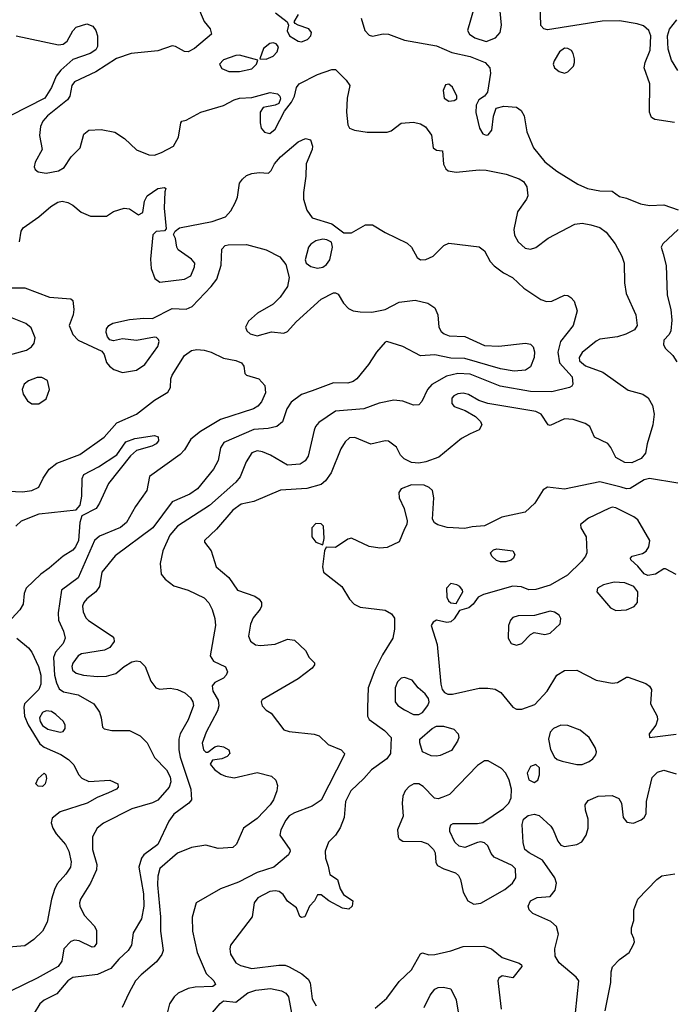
# Model space of a CAD drawing. Extents: x 1173029 to 1307123, y 522559 to 678521.
# Tile 317 of 623: x 1279616 to 1283305, y 546763 to 552306. Entities that reach past the tile are written whole.
import ezdxf

# ---------------------------------------------------------------- set-up
doc = ezdxf.new("R2010")
doc.units = 0

msp = doc.modelspace()

# ---------------------------------------------------------------- linework, layer by layer
at = {"layer": '0CON10XD'}
for points in [[(1282245, 552184.2), (1282296.8, 552203.2), (1282323.3, 552235), (1282330.8, 552275), (1282323.3, 552355), (1282298.8, 552398.8), (1282245, 552432), (1282215, 552437.5), (1282203, 552427), (1282177.5, 552375), (1282140, 552245), (1282150.8, 552225), (1282180, 552205), (1282245, 552184.2)], [(1283306.6, 551726.6), (1283194.5, 551744.5), (1283175.7, 551755.7), (1283164.2, 551785), (1283167.5, 551945), (1283134.4, 552035), (1283140.4, 552065), (1283168.6, 552135), (1283172, 552215), (1283161.3, 552245), (1283130.8, 552270.8), (1283095, 552282.7), (1282995, 552298.9), (1282897.3, 552297.3), (1282589.7, 552249.7), (1282570, 552255), (1282552.9, 552272.9), (1282548.9, 552398.9)], [(1280617.8, 552385), (1280655, 552295.8), (1280690, 552255), (1280696.9, 552225), (1280601.1, 552145), (1280565, 552126.2), (1280545, 552127.7), (1280495, 552155.4), (1280475, 552158.8), (1280395, 552131.5), (1280245, 552115.8), (1280161.4, 552088.6), (1280045, 552013.2), (1279925, 551956.9), (1279910, 551935), (1279898.5, 551875), (1279885.6, 551855), (1279772.7, 551765), (1279746.1, 551735), (1279734.2, 551705), (1279728.6, 551655), (1279742.3, 551575), (1279703.8, 551505), (1279698.3, 551478.3), (1279703.3, 551463.3), (1279719.7, 551449.7), (1279765, 551442.7), (1279835, 551454.6), (1279866.1, 551473.9), (1279905.9, 551534.1), (1279956.7, 551585), (1279977.6, 551662.4), (1280005, 551684.4), (1280075, 551688.8), (1280153, 551673), (1280206.8, 551636.8), (1280275, 551572.9), (1280344, 551546), (1280375, 551544.4), (1280415, 551557.8), (1280482, 551595), (1280510.8, 551645), (1280523.6, 551726.4), (1280530, 551735), (1280555, 551741.2), (1280636.2, 551785), (1280765, 551822.9), (1280825, 551855.6), (1280854.2, 551864.2), (1280925, 551867.5), (1281026.6, 551896.6), (1281068.8, 551888.8), (1281081.4, 551875), (1281085, 551860), (1281076.2, 551835), (1281055.5, 551824.5), (1280988.7, 551811.3), (1280971.4, 551785), (1280970.6, 551725), (1280977.5, 551695), (1280995, 551672.5), (1281025, 551665.6), (1281055, 551689.4), (1281109.1, 551790.9), (1281147.8, 551842.2), (1281164.2, 551875), (1281176, 551925), (1281190, 551945), (1281295, 551998.6), (1281375, 552025.6), (1281395, 552025.7), (1281455.6, 551965), (1281475.8, 551935), (1281461.8, 551865), (1281457.8, 551785), (1281464.6, 551714.6), (1281475, 551696), (1281503.6, 551683.6), (1281575, 551673.1), (1281687.2, 551672.8), (1281708.6, 551681.4), (1281765, 551723.1), (1281835, 551728.9), (1281875, 551720), (1281902.2, 551702.2), (1281937, 551657), (1281946.7, 551585), (1281965, 551572), (1281998.3, 551568.3), (1282005, 551492.5), (1282016.9, 551466.9), (1282030, 551455), (1282075, 551447.1), (1282205, 551460.9), (1282245, 551459.6), (1282356.6, 551436.6), (1282430.2, 551410.2), (1282454.2, 551395), (1282472.9, 551365), (1282480, 551315), (1282472.2, 551295), (1282420.4, 551225), (1282400.4, 551125), (1282405, 551093.8), (1282424.7, 551054.7), (1282465, 551020), (1282495, 551014.4), (1282525, 551024.4), (1282593.8, 551076.2), (1282745, 551154.4), (1282785, 551160), (1282835, 551151.5), (1282885, 551135.5), (1282919.9, 551109.9), (1282970.5, 551045), (1283009.6, 550975), (1283022.9, 550935), (1283024.6, 550825), (1283033.5, 550765), (1283088.6, 550645), (1283095.8, 550585), (1283080.3, 550559.7), (1283031.2, 550535), (1282985, 550520.4), (1282885, 550506.7), (1282865, 550496.7), (1282785, 550433.1), (1282768.8, 550405), (1282770.4, 550385), (1282805, 550357.2), (1282901.6, 550321.6), (1283045, 550220.4), (1283127.6, 550197.6), (1283157.4, 550177.4), (1283181.8, 550135), (1283191.2, 550085), (1283184.4, 550024.4), (1283151.1, 549918.9), (1283143.1, 549865), (1283118.6, 549835), (1283065, 549812.3), (1283025, 549813.8), (1282975, 549841.4), (1282947.9, 549897.9), (1282929.6, 549919.6), (1282855.8, 549955.8), (1282829.2, 550015), (1282802.4, 550032.4), (1282735, 550054.4), (1282685, 550060), (1282605, 550020.8), (1282594.2, 550025), (1282554.6, 550084.6), (1282525, 550100.4), (1282254.6, 550144.6), (1282202.5, 550162.5), (1282145, 550196.9), (1282115, 550202.9), (1282085, 550199.2), (1282061.7, 550188.3), (1282052, 550175), (1282052, 550145), (1282065, 550128.8), (1282125.9, 550105.9), (1282185, 550072.5), (1282212.5, 550045), (1282220, 550025), (1282205, 549997.5), (1282153.9, 549973.9), (1282105, 549947.8), (1281977.2, 549842.8), (1281905, 549816.1), (1281865, 549809.7), (1281823.6, 549813.6), (1281783.1, 549833.1), (1281762.5, 549855), (1281739.1, 549899.1), (1281695, 549933.8), (1281675, 549936), (1281595, 549916.9), (1281505, 549953.3), (1281475, 549952.2), (1281449.5, 549930.5), (1281425, 549890), (1281370.9, 549755), (1281339.4, 549710.6), (1281315, 549689.5), (1281235, 549666), (1281085, 549657.5), (1280935.5, 549594.5), (1280865, 549579.1), (1280817.5, 549545), (1280725, 549438.6), (1280657.5, 549375), (1280658, 549365), (1280694.4, 549315), (1280722.9, 549225), (1280795.4, 549165.4), (1280844.2, 549095), (1280940.8, 549060.8), (1280964.7, 549044.7), (1280978.2, 549025), (1280979.1, 549005), (1280972.1, 548987.9), (1280932.2, 548937.8), (1280916.6, 548903.4), (1280906.2, 548835), (1280916.7, 548806.7), (1280945, 548787.1), (1280973.1, 548783.1), (1281055, 548790.8), (1281125, 548818), (1281165, 548813.3), (1281226.7, 548755), (1281247.5, 548715), (1281277.5, 548685), (1281277.5, 548675), (1281263.3, 548655), (1281185.8, 548595), (1280982.9, 548477.1), (1280976.9, 548465), (1280982.6, 548442.6), (1281005, 548419.4), (1281032.7, 548402.7), (1281105, 548308.5), (1281135, 548298.2), (1281275, 548284.4), (1281303.3, 548275), (1281355, 548225.7), (1281427.1, 548195), (1281445.5, 548175.5), (1281444.3, 548165), (1281315, 547913.1), (1281265, 547878.1), (1281165, 547841.5), (1281135, 547823.1), (1281115, 547799.2), (1281088.1, 547745), (1281082.9, 547715), (1281137.5, 547635), (1281140, 547625), (1281130, 547605), (1281048.6, 547535), (1280955, 547504.1), (1280848.8, 547451.2), (1280747.2, 547412.8), (1280610, 547335), (1280587.3, 547252.7), (1280590, 547175), (1280616.8, 547055), (1280667.2, 546937.2), (1280710, 546895), (1280720, 546875), (1280705, 546862.5), (1280605, 546859.4), (1280565, 546851.1), (1280510, 546825), (1280487.5, 546805), (1280459.4, 546765), (1280444.4, 546705)], [(1281057.8, 552345), (1281123.3, 552295), (1281130, 552275), (1281123.9, 552243.9), (1281136.7, 552215), (1281185, 552186), (1281205, 552182.5), (1281238.8, 552195), (1281257.5, 552215), (1281260, 552235), (1281245.6, 552255.6), (1281185.8, 552275.8), (1281167.5, 552285), (1281162.5, 552295), (1281187.5, 552335)], [(1281540, 552315), (1281560.5, 552245), (1281585, 552219.1), (1281605, 552213.9), (1281665, 552227.5), (1281695, 552225.6), (1281785, 552191.8), (1281965, 552159.2), (1282050.9, 552120.9), (1282155, 552099.7), (1282238.1, 552065), (1282265.3, 552035.3), (1282268.5, 552005), (1282252.2, 551897.8), (1282235, 551876), (1282204, 551855), (1282188.6, 551825), (1282186.7, 551783.3), (1282206.8, 551695), (1282225, 551663.6), (1282244.4, 551655.6), (1282255, 551658.5), (1282276.5, 551685), (1282285, 551762.5), (1282301.3, 551808.7), (1282345, 551820), (1282415, 551812.9), (1282442, 551795), (1282458.6, 551765), (1282474.4, 551675), (1282510.5, 551585), (1282575, 551505.5), (1282643, 551453), (1282760.9, 551380.9), (1282815, 551356.5), (1282885, 551341.9), (1282955, 551340), (1282995, 551311.2), (1283035, 551302), (1283115, 551269.6), (1283165, 551260.8), (1283245, 551263.3), (1283325.8, 551235)], [(1283325, 552020), (1283288.1, 552078.1), (1283270.2, 552140.2), (1283265.5, 552215.5), (1283277.3, 552252.7), (1283318.1, 552305)], [(1279596.2, 552216.2), (1279835, 552163.9), (1279860.7, 552169.3), (1279884.1, 552185.9), (1279915, 552244.3), (1279935, 552264.3), (1279995, 552282.9), (1280028.9, 552268.9), (1280045.3, 552245.3), (1280054.5, 552215), (1280054.5, 552155), (1280045, 552135.7), (1280014, 552115), (1279915, 552081.9), (1279847.6, 552022.4), (1279821.7, 551988.3), (1279795.7, 551924.3), (1279758.7, 551865), (1279562.5, 551765)], [(1281005, 552084.2), (1281045, 552100), (1281067.8, 552125), (1281074.3, 552154.3), (1281060.9, 552170.9), (1281045, 552175.7), (1281025, 552172.2), (1280989.4, 552145), (1280970, 552085), (1281005, 552084.2)], [(1282685, 552005.6), (1282705, 552012.9), (1282735.7, 552045), (1282742.9, 552065), (1282741.9, 552085), (1282735.6, 552115), (1282725, 552132.9), (1282705, 552144.5), (1282685, 552145.4), (1282657.5, 552125), (1282626.9, 552075), (1282621.4, 552055), (1282629.2, 552035), (1282655, 552014.4), (1282685, 552005.6)], [(1280855, 552014.6), (1280925, 552030), (1280950, 552055), (1280958.3, 552078.3), (1280855, 552105.6), (1280835, 552104.4), (1280765, 552079.4), (1280742.9, 552055), (1280755, 552030.8), (1280795.5, 552015.5), (1280855, 552014.6)], [(1282035, 551848.2), (1282065, 551851.5), (1282078.7, 551861.3), (1282080, 551875), (1282055, 551926.7), (1282035, 551943.8), (1282015, 551938.8), (1282002.7, 551907.3), (1282007.1, 551865), (1282035, 551848.2)], [(1279616, 551055), (1279623.8, 551115), (1279636.2, 551135), (1279723.9, 551196.1), (1279792, 551255), (1279831.1, 551278.9), (1279855, 551284.3), (1279886.8, 551276.8), (1279915, 551261.2), (1279961.7, 551221.7), (1280015, 551200), (1280105, 551200), (1280144.4, 551225.6), (1280205, 551245.7), (1280235, 551241.2), (1280285, 551206.7), (1280309.5, 551220.5), (1280318.8, 551285), (1280334, 551315), (1280395, 551355.8), (1280431.7, 551361.7), (1280440, 551355), (1280433.8, 551336.2), (1280430.5, 551245), (1280441.7, 551128.3), (1280431.7, 551118.3), (1280385, 551113.3), (1280366.7, 551095), (1280352.9, 550957.1), (1280356.1, 550905), (1280378.3, 550848.3), (1280405, 550827.8), (1280545, 550844.5), (1280581.4, 550865), (1280601.4, 550915), (1280602.9, 550935), (1280585, 550958.1), (1280509.7, 551009.7), (1280501.2, 551025), (1280493.8, 551073.8), (1280483, 551097), (1280492.5, 551115), (1280517.5, 551135), (1280700.3, 551169.7), (1280775, 551196.9), (1280805, 551229.4), (1280830.4, 551275), (1280843, 551307), (1280854.5, 551385), (1280870.8, 551409.2), (1280895, 551429.1), (1280925, 551440.4), (1280966.3, 551446.3), (1281018, 551442), (1281032.7, 551457.3), (1281051.1, 551495), (1281085.5, 551535), (1281185, 551619.4), (1281227.3, 551637.3), (1281255, 551630), (1281266.9, 551595), (1281264.4, 551575), (1281230.9, 551495), (1281229.1, 551425), (1281216, 551334), (1281215.4, 551295), (1281233.8, 551233.8), (1281265, 551190), (1281375, 551156.2), (1281443, 551107), (1281485, 551105.7), (1281565, 551150.5), (1281605, 551151.8), (1281675, 551107.8), (1281798.9, 551048.9), (1281824.2, 551025), (1281855, 550967.5), (1281875, 550953.8), (1281905, 550956.2), (1281945, 550975.8), (1282005.9, 551034.1), (1282035, 551047.9), (1282205, 551027.5), (1282235, 551004), (1282267.1, 550945), (1282289.8, 550919.8), (1282341.9, 550881.9), (1282393.8, 550855), (1282456.7, 550795), (1282551.7, 550731.7), (1282585, 550720), (1282615, 550721.8), (1282686.1, 550756.1), (1282705, 550753.8), (1282722.3, 550742.3), (1282741.2, 550721.2), (1282757.9, 550667.9), (1282735.4, 550585), (1282662.9, 550495), (1282647.9, 550435), (1282657.1, 550375), (1282729.2, 550295), (1282732.5, 550255), (1282727.1, 550242.9), (1282713.3, 550235), (1282615, 550211.2), (1282495, 550212.9), (1282323.1, 550243.1), (1282155, 550310.4), (1282085, 550314), (1282021.1, 550298.9), (1281938.3, 550251.7), (1281913.4, 550225), (1281882.6, 550157.4), (1281865, 550137.1), (1281835, 550135.6), (1281775, 550158.8), (1281725, 550163.8), (1281642.3, 550147.7), (1281554.5, 550114.5), (1281395, 550102.9), (1281301.8, 550038.2), (1281283.6, 550016.4), (1281275.7, 549995.7), (1281241.7, 549848.3), (1281225, 549822.9), (1281195.9, 549804.1), (1281125, 549797.9), (1281029.2, 549855), (1280985, 549873.8), (1280955, 549879.6), (1280925, 549867.5), (1280892.8, 549817.2), (1280857.7, 549732.3), (1280835, 549703.2), (1280685, 549571.3), (1280505.5, 549455), (1280462.2, 549405), (1280422.1, 549315), (1280408.1, 549245), (1280414.2, 549185), (1280435, 549157.1), (1280485, 549118.9), (1280565, 549094.4), (1280655, 549050.9), (1280682.8, 549022.8), (1280701.6, 548985), (1280715.7, 548935.7), (1280719.2, 548895), (1280689.4, 548725), (1280708, 548695), (1280775, 548662.9), (1280787.8, 548635), (1280780, 548615), (1280765, 548598.9), (1280715, 548574), (1280700, 548555), (1280704.4, 548525), (1280734.4, 548475), (1280737.4, 548442.6), (1280730, 548415), (1280667.5, 548295), (1280643.9, 548233.9), (1280652.5, 548195), (1280665, 548182.5), (1280677, 548183), (1280715, 548213.3), (1280735, 548218), (1280765, 548212.5), (1280793.8, 548195), (1280801.2, 548175), (1280785, 548158), (1280755, 548144), (1280703, 548137), (1280690, 548115), (1280713.8, 548085), (1280748.9, 548058.9), (1280776.4, 548046.4), (1280825, 548038.2), (1280955, 548067.5), (1281035, 548046.9), (1281059.4, 548025), (1281068.9, 547995), (1281064.5, 547965), (1281045.4, 547915), (1281027.1, 547885), (1280955, 547808.9), (1280878, 547755), (1280838, 547665), (1280817.5, 547645), (1280735, 547640), (1280665, 547658.6), (1280585, 547646.5), (1280505, 547612.9), (1280405, 547527.1), (1280394.7, 547485), (1280392.6, 547435), (1280408.9, 547255), (1280410, 547175), (1280424.4, 547065), (1280417.4, 547042.6), (1280387.8, 547002.2), (1280301.3, 546928.7), (1280268.1, 546895), (1280231.4, 546825), (1280194.4, 546745)], [(1283327.1, 551125), (1283239.4, 551045), (1283230, 551025), (1283242, 550988), (1283258.1, 550921.9), (1283263.6, 550755), (1283285.3, 550675.3), (1283290.5, 550615), (1283284.4, 550555), (1283275, 550534), (1283245, 550501.2), (1283243.5, 550475), (1283255.8, 550455), (1283297.1, 550415), (1283319.1, 550379.1)], [(1281295, 550907.7), (1281325, 550913.2), (1281345, 550927.5), (1281363.5, 550955), (1281378, 551025), (1281373, 551053), (1281347.5, 551067.5), (1281325, 551070.8), (1281285, 551062), (1281257, 551043), (1281244.2, 551025), (1281225.6, 550955), (1281230.6, 550935), (1281256, 550916), (1281295, 550907.7)], [(1279563.5, 550796.5), (1279645, 550797.5), (1279785, 550743.5), (1279903.9, 550733.9), (1279916.2, 550725), (1279921.4, 550675), (1279916.9, 550645), (1279894.5, 550585), (1279915, 550534), (1279945, 550502.2), (1280079.4, 550439.4), (1280092.1, 550422.1), (1280105, 550376.2), (1280121.4, 550355), (1280147, 550337), (1280195, 550319.6), (1280275, 550332.9), (1280322.2, 550365), (1280395, 550466.7), (1280402, 550495), (1280398.8, 550505), (1280387, 550517), (1280375, 550518.8), (1280275, 550499.4), (1280195, 550509.2), (1280145, 550498.8), (1280123.9, 550503.9), (1280110.8, 550520.8), (1280104, 550545), (1280105.8, 550565), (1280119.2, 550585), (1280141.9, 550598.1), (1280235, 550618.2), (1280315, 550626.2), (1280365, 550624.3), (1280475, 550680.4), (1280555, 550676.9), (1280587.6, 550692.4), (1280695, 550803.9), (1280726.5, 550845), (1280751.6, 550925), (1280754.4, 551015), (1280773.8, 551035), (1280791.1, 551038.9), (1280895, 551041.2), (1281005, 551010), (1281081.5, 550971.5), (1281115, 550928.6), (1281135.3, 550855), (1281125.8, 550804.2), (1281083.5, 550745), (1281045, 550705.5), (1280956.9, 550653.1)], [(1280956.9, 550653.1), (1280905, 550608.9), (1280888.5, 550575), (1280895.6, 550555), (1280915, 550536.9), (1280955, 550527.1), (1281035, 550548.2), (1281105, 550542.2), (1281125, 550550), (1281174.7, 550605.3), (1281315, 550732.9), (1281385, 550768.1), (1281395, 550769.4), (1281410.6, 550760.6), (1281441.1, 550711.1), (1281469.5, 550679.5), (1281495, 550667.8), (1281535, 550661.1), (1281599.7, 550660.3), (1281675, 550674.2), (1281755, 550716.5), (1281845, 550727.3), (1281915, 550710.5), (1281954.6, 550684.6), (1281972.9, 550645), (1281978.1, 550575), (1281991.2, 550551.2), (1282007.2, 550537.2), (1282036.2, 550526.2), (1282125, 550523.1), (1282235, 550472.2), (1282315, 550468.5), (1282465.5, 550485.5), (1282495, 550478.6), (1282509.2, 550465), (1282516.4, 550436.4), (1282514.5, 550405), (1282495, 550352), (1282466.5, 550333.5), (1282402.4, 550327.6), (1282325, 550339.7), (1282125, 550398.5), (1282045, 550400.9), (1281955, 550420), (1281875, 550414.5), (1281775, 550465.6), (1281685, 550493.8), (1281675, 550490), (1281625.8, 550434.2), (1281581.8, 550365), (1281515, 550284.4), (1281495, 550268.9), (1281465, 550260.5), (1281385, 550261.1), (1281263.8, 550216.2), (1281205, 550195.6), (1281146.2, 550153.8), (1281120.5, 550115), (1281097.4, 550042.6), (1281066, 550015), (1281015.9, 550004.1), (1280935, 549998.8), (1280767.1, 549925), (1280748.6, 549895), (1280734.4, 549825), (1280707.8, 549775), (1280617.8, 549665), (1280575, 549635.4), (1280475, 549590.9), (1280366.2, 549445), (1280155, 549286.9), (1280078.2, 549195), (1280065.3, 549114.7), (1280045.5, 549085), (1279995, 549046.2), (1279977.1, 549025), (1279969.6, 549005), (1279973, 548973), (1279989.1, 548939.1), (1280003.8, 548923.8), (1280138.1, 548835), (1280146.9, 548825), (1280148.1, 548805), (1280125, 548772.5), (1280095, 548757.1), (1279965, 548735.7), (1279946.2, 548725), (1279915, 548684), (1279909.2, 548665), (1279914.3, 548644.3), (1279935, 548627.3), (1279975.3, 548615.3), (1280052.2, 548607.8), (1280105, 548610), (1280158.8, 548625), (1280204.5, 548665.5), (1280248.8, 548691.2), (1280275, 548697.5), (1280295, 548693.5), (1280322.9, 548665), (1280355, 548581.9), (1280383.8, 548543.8), (1280405, 548536.2), (1280465, 548541.9), (1280504.7, 548535.3), (1280546.5, 548516.5), (1280578, 548488), (1280592.5, 548465), (1280594.7, 548445), (1280566.4, 548365), (1280519.8, 548285), (1280512.9, 548255), (1280512.1, 548195), (1280519.8, 548155), (1280580.5, 547975), (1280584.2, 547915), (1280570, 547895), (1280485, 547833.1), (1280456.4, 547793.6), (1280395, 547663.1), (1280315.8, 547605), (1280301.9, 547585), (1280287.7, 547535), (1280313.3, 547385), (1280315.2, 547314.8), (1280302.2, 547245), (1280256.5, 547165), (1280246.5, 547095), (1280227.8, 547065), (1280175, 547017.9), (1280129.5, 546965), (1280055, 546930.4), (1279915, 546914.7), (1279887.9, 546895), (1279825, 546821.4), (1279755, 546787.1), (1279729.2, 546765), (1279696.9, 546713.1)], [(1279525, 550409.4), (1279653.7, 550446.3), (1279682, 550465), (1279697.1, 550485), (1279704.2, 550515), (1279681.7, 550571.7), (1279651.2, 550595), (1279557.5, 550632.5)], [(1279475, 549655.4), (1279631.8, 549648.2), (1279685.3, 549654.7), (1279725, 549674.2), (1279747.9, 549725), (1279782.5, 549775), (1279825, 549810.4), (1279955, 549858.9), (1280092.9, 549955), (1280164.2, 550035.8), (1280275.2, 550084.8), (1280375, 550163.9), (1280450.2, 550209.8), (1280465.7, 550235), (1280467.1, 550285), (1280475.6, 550305), (1280544.4, 550415.6), (1280585, 550444.5), (1280615, 550450), (1280655, 550446.5), (1280695, 550434.4), (1280765, 550400), (1280835, 550387.1), (1280866.7, 550375), (1280880, 550355), (1280884.1, 550314.1), (1280895, 550304.2), (1280964.5, 550284.5), (1280996.8, 550246.8), (1281001.1, 550205), (1280978.8, 550155), (1280958.7, 550131.3), (1280934.2, 550115), (1280748, 550055), (1280635, 549987.6), (1280580.8, 549945), (1280544.7, 549885.3), (1280520.8, 549859.2), (1280347.5, 549735), (1280333.5, 549655), (1280269.4, 549565), (1280218.9, 549475), (1280185, 549447.9), (1280065, 549397.9), (1280037.1, 549375), (1279945, 549164.6), (1279852.5, 549095), (1279833, 548967), (1279834.6, 548925), (1279862.9, 548862.9), (1279871.9, 548825), (1279860.4, 548795), (1279817.6, 548745), (1279807.1, 548715), (1279812.6, 548615), (1279822.9, 548572.9), (1279839.2, 548539.2), (1279863, 548523), (1279945.8, 548505.8), (1280034, 548455), (1280065, 548407.5), (1280076.2, 548375), (1280083, 548323), (1280093, 548313), (1280135, 548303.8), (1280235, 548303.8), (1280295, 548274), (1280335, 548235.8), (1280375, 548153.3), (1280443.5, 548083.5), (1280465, 548043.3), (1280467.3, 548015), (1280458.7, 547985), (1280395, 547912.5), (1280365, 547896.8), (1280247.3, 547862.7), (1280088.1, 547781.9), (1280052.2, 547755), (1280026.4, 547705), (1280026.3, 547633.7), (1280050.5, 547550.5), (1280049.2, 547520.8), (1280015.4, 547444.6), (1279958.6, 547355), (1279952.9, 547335), (1279955.8, 547315), (1279980, 547265), (1280035.5, 547205.5), (1280049.7, 547179.7), (1280049.2, 547105), (1280035, 547086.2), (1280025, 547084.2), (1279951.1, 547121.1), (1279925, 547123.8), (1279905, 547116.9), (1279864.5, 547075), (1279852.9, 547005), (1279833.6, 546975), (1279715, 546909.4), (1279565, 546837.1)], [(1279685, 550143.3), (1279725, 550144), (1279765, 550171.2), (1279784.1, 550224.1), (1279773.3, 550275), (1279741.7, 550291.7), (1279715, 550291.2), (1279665, 550273.8), (1279641.2, 550255), (1279630.8, 550225), (1279635, 550197.5), (1279660.5, 550160.5), (1279685, 550143.3)], [(1279595.4, 549454.6), (1279626.2, 549485), (1279725.7, 549524.3), (1279935, 549546), (1279956.5, 549573.5), (1279966, 549624), (1279967.4, 549722.6), (1279978.2, 549745), (1280060.8, 549789.2), (1280163, 549857), (1280215, 549930), (1280265, 549947.9), (1280375, 549965.6), (1280396.9, 549956.9), (1280397.5, 549935), (1280385, 549919.2), (1280360, 549905), (1280275, 549881.4), (1280239.8, 549850.2), (1280117.1, 549695), (1280065.8, 549584.2), (1280046.5, 549555), (1279966.8, 549513.2), (1279954.6, 549475.4), (1279948, 549375), (1279931, 549339), (1279915, 549320.4), (1279860.6, 549285), (1279782.2, 549217.8), (1279735.7, 549184.3), (1279652.5, 549105), (1279640.9, 549075), (1279636.4, 549015), (1279617.1, 548982.9), (1279571.5, 548935)], [(1283325, 549696.2), (1283165, 549723.9), (1283135, 549715.4), (1283055, 549666.2), (1283035, 549664.6), (1283005, 549673.8), (1282885, 549704.6), (1282685, 549663.3), (1282590, 549675), (1282565, 549660), (1282518.8, 549585), (1282465, 549534), (1282332.5, 549505), (1282235, 549456.2), (1282165, 549451.2), (1282125, 549442), (1282025, 549447.3), (1281972.1, 549462.1), (1281953.2, 549473.2), (1281942, 549495), (1281950, 549615), (1281941.9, 549655), (1281922.9, 549672.9), (1281894.7, 549684.7), (1281823, 549687), (1281765, 549665.4), (1281752.2, 549645), (1281754.4, 549615), (1281781.9, 549555), (1281799.2, 549485), (1281797.5, 549465), (1281785, 549440), (1281755, 549367.5), (1281686.2, 549333.8), (1281645, 549331.5), (1281585, 549339.4), (1281485, 549387.5), (1281465, 549381.5), (1281395, 549335.5), (1281342.5, 549337.5), (1281334, 549316), (1281322.2, 549225), (1281328.1, 549195), (1281431.8, 549115), (1281474.7, 549044.7), (1281500.8, 549015), (1281535, 548999.1), (1281675, 548982.2), (1281711.2, 548961.2), (1281727.2, 548937.2), (1281728.8, 548875), (1281718.2, 548825), (1281659.9, 548730.1), (1281617.9, 548645), (1281579.2, 548545), (1281575.5, 548434.5), (1281575.6, 548385.6), (1281585.5, 548365.5), (1281672, 548305), (1281710, 548265), (1281705.6, 548175), (1281684.3, 548145), (1281597.6, 548082.4), (1281556.1, 548033.9), (1281482.7, 547965), (1281452.5, 547905), (1281445.4, 547815), (1281422.8, 547757.2), (1281395.7, 547715), (1281357.1, 547675), (1281337.1, 547625), (1281339.2, 547585), (1281355, 547540), (1281363, 547493), (1281406, 547465), (1281422.7, 547412.7), (1281440.5, 547380.5), (1281493.3, 547345), (1281490, 547315), (1281471.7, 547298.3), (1281435, 547303.3), (1281357.5, 547345), (1281315, 547380), (1281295, 547380), (1281276.7, 547345), (1281248.8, 547315), (1281222.5, 547255), (1281205, 547251.2), (1281195, 547256.7), (1281183.6, 547286.4), (1281175, 547306.7), (1281125, 547343.8), (1281100.8, 547380.8), (1281078.3, 547398.3), (1281055, 547402.2), (1281025, 547397.1), (1280957.6, 547362.4), (1280936.9, 547335), (1280926.7, 547255), (1280803.1, 547095), (1280799.4, 547075), (1280804.4, 547045), (1280835, 546995.7), (1280860.5, 546980.5), (1280925, 546964.1), (1281076.6, 546983.4), (1281112.4, 546982.4), (1281135, 546974.4), (1281205.3, 546935.3), (1281242.2, 546905), (1281253, 546883), (1281265, 546793.8), (1281286.4, 546755)], [(1283315, 549182.5), (1283255, 549213.8), (1283245, 549213.8), (1283198.8, 549185), (1283155, 549176.4), (1283135, 549186.9), (1283100, 549230), (1283060, 549265), (1283057.5, 549275), (1283067.5, 549285), (1283125, 549300.8), (1283145.6, 549314.4), (1283160.9, 549339.1), (1283166.7, 549375), (1283099.6, 549489.6), (1283077, 549507), (1282975, 549558), (1282955, 549561.1), (1282935, 549554.6), (1282820.8, 549499.2), (1282776, 549465), (1282778, 549445), (1282808.6, 549395), (1282811.4, 549305), (1282804.3, 549285), (1282781.4, 549255), (1282701.9, 549178.1), (1282605, 549123.3), (1282525, 549097.8), (1282485, 549095.6), (1282442.9, 549112.9), (1282395, 549116.8), (1282230.3, 549069.7), (1282200, 549055), (1282171.2, 549015), (1282146.7, 548995), (1282095, 548980), (1282065, 548933.3), (1282045, 548916.2), (1282022.3, 548912.3), (1281965, 548926.2), (1281946.7, 548915), (1281933.8, 548895), (1281968.3, 548788.3), (1281989.2, 548565), (1281996.4, 548535), (1282009.1, 548519.1), (1282029.3, 548509.3), (1282055, 548508.2), (1282205, 548542.7), (1282253.5, 548543.5), (1282295, 548536.2), (1282328, 548518), (1282395.3, 548435.3), (1282415, 548425.4), (1282445, 548424.6), (1282519.1, 548450.9), (1282588.2, 548525), (1282642, 548615), (1282685, 548643.1), (1282755, 548644.3), (1282865, 548588.5), (1282955, 548571.4), (1282985, 548574.2), (1283035, 548603.8), (1283045, 548604), (1283145, 548568.8), (1283165, 548554.4), (1283176.2, 548535), (1283170, 548455), (1283207.5, 548385), (1283210.8, 548365), (1283201.2, 548335), (1283163.3, 548285), (1283164.2, 548264.2), (1283315, 548283.1)], [(1281325, 549350), (1281332, 549385), (1281327.5, 549455), (1281315, 549467.5), (1281285, 549469.2), (1281262, 549445), (1281262, 549395), (1281285, 549363.8), (1281325, 549350)], [(1282325, 549253.3), (1282302.2, 549262.2), (1282276, 549285), (1282268.8, 549305), (1282285, 549322), (1282305, 549328.1), (1282395, 549315.6), (1282406.4, 549295), (1282399.4, 549275), (1282385, 549262.5), (1282355, 549254.5), (1282325, 549253.3)], [(1282075, 549020), (1282113.8, 549085), (1282112, 549095), (1282096, 549115), (1282078.8, 549125), (1282045, 549131.9), (1282021.5, 549105), (1282023.1, 549055), (1282032, 549035), (1282045, 549023.3), (1282075, 549020)], [(1282975, 548980.6), (1283035, 548983.5), (1283078.3, 549001.7), (1283096.5, 549025), (1283098.7, 549085), (1283076.2, 549115), (1283025.9, 549135.9), (1282965, 549139.5), (1282905.3, 549124.7), (1282871.4, 549105), (1282868.6, 549085), (1282945.4, 548995.4), (1282975, 548980.6)], [(1282415, 548784.5), (1282445.8, 548795), (1282494.3, 548845), (1282514.6, 548855.4), (1282575, 548845.7), (1282605, 548852.5), (1282661.9, 548905), (1282664.4, 548934.4), (1282655, 548953.8), (1282630.2, 548970.2), (1282605, 548975.5), (1282517.8, 548952.2), (1282425, 548950.5), (1282395, 548940.3), (1282380.8, 548925), (1282369.7, 548895), (1282368, 548825), (1282385, 548793.3), (1282415, 548784.5)], [(1279600, 548825), (1279665, 548770), (1279683.8, 548745), (1279721.8, 548665), (1279734.7, 548615), (1279734.7, 548565), (1279724.8, 548535.2), (1279643.8, 548455), (1279639.6, 548435), (1279643.3, 548385), (1279664.5, 548335.5), (1279730.1, 548230.1), (1279755, 548210.8), (1279848.4, 548168.4), (1279890.5, 548140.5), (1279920.7, 548110.7), (1279947.5, 548057.5), (1279965.5, 548035.5), (1280005, 548018.1), (1280125, 548024.3), (1280170, 548005), (1280171.2, 547985), (1280161.2, 547975), (1280117.4, 547952.6), (1280053.2, 547926.8), (1279996.2, 547895), (1279845, 547846.7), (1279799.8, 547810.2), (1279794.4, 547785), (1279803.1, 547755), (1279822.1, 547722.1), (1279875, 547663.1), (1279893.8, 547625), (1279905.4, 547565), (1279901.8, 547535), (1279876.2, 547495), (1279828.1, 547441.9), (1279811.5, 547408.5), (1279794.7, 547355.3), (1279770.9, 547225), (1279745.5, 547175), (1279695, 547127.3), (1279645, 547092.9), (1279554.6, 547085.4)], [(1281865, 548394.6), (1281885, 548406.2), (1281916.2, 548445), (1281923.8, 548465), (1281919.5, 548485), (1281901.5, 548511.5), (1281862, 548545), (1281827.3, 548587.3), (1281785, 548602.5), (1281765, 548599.2), (1281745, 548577.5), (1281731.2, 548545), (1281731.5, 548465), (1281746.5, 548445), (1281785, 548420.7), (1281835, 548395.4), (1281865, 548394.6)], [(1279845, 548294.2), (1279860.5, 548299.5), (1279873.3, 548315), (1279873.3, 548335), (1279863.3, 548355), (1279820.8, 548395), (1279795, 548410.9), (1279765, 548415.4), (1279745, 548405.4), (1279728.1, 548375), (1279731.1, 548355), (1279745, 548332.5), (1279775, 548312.3), (1279845, 548294.2)], [(1281965, 548159.1), (1281935, 548161.2), (1281886, 548185), (1281870.8, 548235), (1281870.8, 548255), (1281940.5, 548315), (1281965, 548328.8), (1282005, 548328.5), (1282062.4, 548312.4), (1282087.5, 548285), (1282090, 548265), (1282082.9, 548245), (1282048.3, 548191.7), (1281985, 548164.5), (1281965, 548159.1)], [(1282755, 548112.5), (1282785, 548113.3), (1282825, 548130), (1282845.8, 548145), (1282862.6, 548167.4), (1282865.6, 548185), (1282858.6, 548208.6), (1282824.4, 548265), (1282775, 548306.4), (1282705, 548333.3), (1282665.6, 548334.4), (1282623.6, 548316.4), (1282604.4, 548295), (1282596.7, 548255), (1282607.6, 548197.6), (1282629.2, 548155), (1282645, 548141.4), (1282672.2, 548132.2), (1282755, 548112.5)], [(1282175, 547327.5), (1282215, 547332.9), (1282350.1, 547409.9), (1282393.1, 547445), (1282411.9, 547475), (1282408.9, 547525), (1282390.6, 547545), (1282290.4, 547590.4), (1282272.7, 547612.7), (1282254.2, 547654.2), (1282235, 547671.8), (1282215, 547677.5), (1282195, 547674.5), (1282125, 547645.8), (1282093, 547653), (1282068.8, 547675), (1282040, 547735), (1282040, 547755), (1282046.4, 547773.6), (1282059.3, 547780.7), (1282195, 547780), (1282225, 547785.6), (1282341.5, 547865), (1282372, 547895), (1282384.6, 547925), (1282387.1, 547975), (1282373.8, 548025), (1282354.7, 548064.7), (1282330.5, 548090.5), (1282255, 548132.7), (1282235, 548133.8), (1282195, 548107.9), (1282038.6, 547945), (1282000.4, 547929.6), (1281975, 547920.6), (1281952.6, 547922.6), (1281888.9, 547988.9), (1281865, 548003.3), (1281836.3, 548003.7), (1281811.2, 547988.8), (1281788.6, 547965), (1281774.4, 547935), (1281771.1, 547895), (1281777.3, 547822.7), (1281745.6, 547745), (1281749.2, 547705), (1281755, 547694), (1281775, 547682), (1281879.5, 547679.5), (1281916.1, 547666.1), (1281947.5, 547635), (1281957.5, 547615), (1281960.7, 547560.7), (1281970, 547545), (1282005.7, 547525.7), (1282072.7, 547502.7), (1282088.8, 547488.8), (1282100, 547465), (1282115.8, 547395), (1282141.2, 547345), (1282175, 547327.5)], [(1282748.7, 546715), (1282766.9, 546895), (1282751.9, 546915), (1282655, 546996.2), (1282633.2, 547033.2), (1282630.6, 547075), (1282653, 547157), (1282640, 547200), (1282608.6, 547228.6), (1282507.5, 547275), (1282486.7, 547295), (1282482, 547315), (1282494.2, 547345), (1282532.5, 547365), (1282605, 547370), (1282632.9, 547405), (1282640.6, 547445), (1282630.6, 547475), (1282561.4, 547575), (1282487.1, 547615), (1282463.1, 547635), (1282453.2, 547673.2), (1282447.1, 547775), (1282455.8, 547805), (1282481.2, 547825), (1282515, 547832.5), (1282543.8, 547825), (1282608.6, 547765), (1282622.9, 547745), (1282648.8, 547681.2), (1282665, 547658.8), (1282685, 547651.4), (1282755, 547662), (1282782.7, 547677.3), (1282808, 547715), (1282820, 547755), (1282820, 547805), (1282804, 547855), (1282802, 547885), (1282820.2, 547909.8), (1282875, 547935.4), (1282955, 547938.8), (1282991.5, 547921.5), (1283007.8, 547895), (1283015.6, 547815), (1283038, 547788), (1283075, 547782.5), (1283118.8, 547801.2), (1283135.7, 547815), (1283145.6, 547835), (1283148.1, 547905), (1283179.7, 548040.3), (1283210, 548070), (1283245, 548080.6), (1283315, 548060.5)], [(1282515, 548012.5), (1282535.6, 548024.4), (1282545.7, 548055), (1282544.2, 548095), (1282525, 548112.5), (1282495, 548102.5), (1282475.8, 548065), (1282485, 548026.7), (1282515, 548012.5)], [(1279745, 547988.8), (1279720.5, 547990.5), (1279706.7, 548005), (1279721.2, 548035), (1279755, 548063.3), (1279763.9, 548053.9), (1279767.1, 548035), (1279760, 548005), (1279745, 547988.8)], [(1282914.4, 546725.6), (1282946.7, 546885), (1282948.6, 546945), (1282957, 546973), (1282995, 547016), (1283051.2, 547055), (1283073.3, 547095), (1283080, 547115), (1283077.5, 547132.5), (1283064.2, 547164.2), (1283063.9, 547193.9), (1283076.2, 547235), (1283077.5, 547295), (1283099.4, 547355), (1283205.7, 547465), (1283234.6, 547485.4), (1283306.9, 547496.9)], [(1281618.9, 546741.1), (1281685, 546797.5), (1281755, 546891.9), (1281823.7, 546956.3), (1281875, 547047.5), (1281885, 547052.5), (1281922.3, 547042.3), (1281955, 547042.5), (1282045, 547063.3), (1282115, 547088.9), (1282231.1, 547091.1), (1282275.4, 547075.4), (1282335, 547026.9), (1282430, 546995), (1282443.8, 546985), (1282446.2, 546975), (1282395, 546911.2), (1282335, 546922.5), (1282315, 546910), (1282309.4, 546895), (1282329.5, 546735)], [(1281895, 546744), (1281928.5, 546815), (1281955, 546848.1), (1281975, 546858.1), (1282005, 546859.2), (1282045, 546850), (1282075, 546787.5), (1282092.9, 546685)], [(1280703, 546717), (1280745, 546767.5), (1280765, 546782.5), (1280835, 546774.3), (1280901.9, 546828.1), (1280947.1, 546842.9), (1281028.8, 546851.2), (1281091.3, 546838.7), (1281115.6, 546825.6), (1281130.8, 546805), (1281152.7, 546682.7)]]:
    msp.add_lwpolyline(points, dxfattribs=at)

doc.saveas('drawing.dxf')
